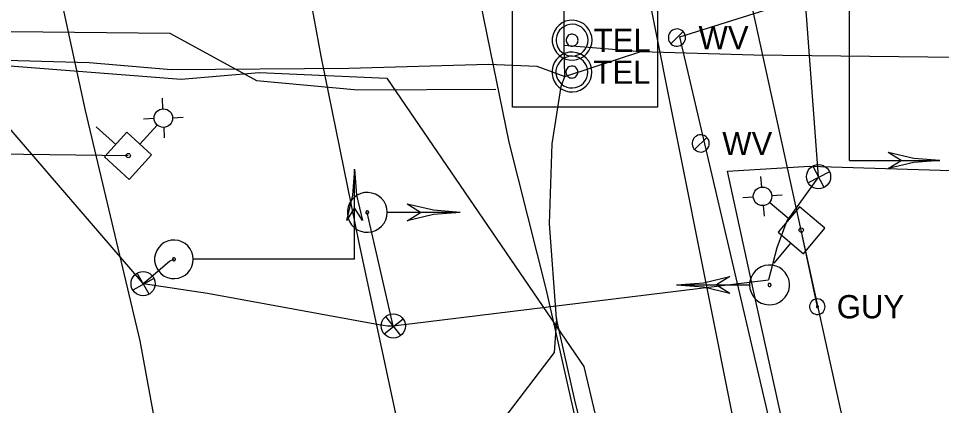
# Model space of a CAD drawing. Extents: x 596028 to 606371, y 330010 to 403088.
# Drawn here: x 604712 to 604864.8, y 339270.5 to 339334.6 of the extents above; entities that cross this region are included whole.
import ezdxf

# ---------------------------------------------------------------- set-up
doc = ezdxf.new("R2010")
doc.units = 0
for name, color, linetype in [('E_LTG', 7, 'Continuous'), ('E_SIG', 7, 'Continuous'), ('E_SIG_Conduit', 7, 'Continuous'), ('E_UTL_E_UG', 7, 'Continuous'), ('E_UTL_EGuyWire', 7, 'Continuous'), ('E_UTL_EPowerPole', 7, 'Continuous'), ('E_UTL_G_UG', 7, 'Continuous'), ('E_UTL_Overhead', 7, 'Continuous'), ('E_UTL_SAN_UG_MMSD', 7, 'Continuous'), ('E_UTL_T_MH', 7, 'Continuous'), ('E_UTL_T_UG', 7, 'Continuous'), ('E_UTL_W', 7, 'Continuous'), ('E_UTL_W_UG', 7, 'Continuous')]:
    doc.layers.add(name, color=color, linetype=linetype)

# ---------------------------------------------------------------- blocks, each defined once
blk = doc.blocks.new('_U324')
at = {"layer": 'E_SIG'}
for p, q in [((0, 6.1), (0, -6.1)), ((-6.09, 0.4), (6.1, 0.4))]:
    blk.add_line(p, q, dxfattribs=at)
blk.add_circle((0, 0.01), 6.1, dxfattribs=at)
blk = doc.blocks.new('_U325')
at = {"layer": 'E_SIG'}
for p, q in [((0, 6.1), (0, -6.1)), ((-6.09, 0.4), (6.1, 0.4))]:
    blk.add_line(p, q, dxfattribs=at)
blk.add_circle((0, 0.01), 6.1, dxfattribs=at)
blk = doc.blocks.new('_U326')
at = {"layer": 'E_SIG'}
for p, q in [((0, 6.1), (0, -6.1)), ((-6.09, 0.4), (6.1, 0.4))]:
    blk.add_line(p, q, dxfattribs=at)
blk.add_circle((0, 0.01), 6.1, dxfattribs=at)
blk = doc.blocks.new('PPLM')
at = {"layer": 'E_LTG'}
for p, q in [((37.76, 4.8), (31.39, 11.15)), ((48.66, 4.8), (55.01, 11.15)), ((35.29, -0.66), (13.76, -0.66)), ((37.76, -6.1), (31.39, -12.47)), ((48.66, -6.1), (55.01, -12.47))]:
    blk.add_line(p, q, dxfattribs=at)
blk.add_circle((43.2, -0.66), 7.79, dxfattribs=at)
at = {"layer": 'E_UTL_EPowerPole'}
blk.add_line((-0.24, 14), (-0.24, 36.1), dxfattribs=at)
blk.add_lwpolyline([(-14.25, -14.05), (13.76, -14.05), (13.76, 14), (-14.25, 14)], close=True, dxfattribs=at)
blk.add_circle((0, 0), 1.81, dxfattribs=at)

msp = doc.modelspace()

# ---------------------------------------------------------------- linework, layer by layer
at = {"layer": 'E_SIG'}
for points in [[(604849.61, 339311.05), (604849.61, 339337.69)], [(604849.61, 339318.52), (604849.61, 339318.52)], [(604864.56, 339311.05), (604860.24, 339311.38), (604856.02, 339312.38)], [(604858.15, 339311.05), (604856.02, 339312.38)], [(604849.61, 339311.05), (604864.56, 339311.05)], [(604864.56, 339311.05), (604860.24, 339310.71), (604856.02, 339309.71)], [(604856.02, 339309.71), (604858.15, 339311.05)], [(604767.66, 339309.62), (604767.32, 339305.3), (604766.32, 339301.08)], [(604767.66, 339294.67), (604767.66, 339309.62)], [(604767.66, 339309.62), (604767.99, 339305.3), (604768.99, 339301.08)], [(604773.06, 339302.44), (604773, 339303.07), (604772.82, 339303.67), (604772.54, 339304.23), (604772.15, 339304.72), (604771.68, 339305.13), (604771.13, 339305.44), (604770.54, 339305.65), (604769.92, 339305.74), (604769.29, 339305.71), (604768.68, 339305.56), (604768.11, 339305.3), (604767.6, 339304.93), (604767.17, 339304.48), (604766.83, 339303.95), (604766.59, 339303.37), (604766.48, 339302.75), (604766.48, 339302.13), (604766.59, 339301.51), (604766.83, 339300.93), (604767.17, 339300.4), (604767.6, 339299.95), (604768.11, 339299.58), (604768.68, 339299.32), (604769.29, 339299.17), (604769.92, 339299.14), (604770.54, 339299.23), (604771.13, 339299.44), (604771.68, 339299.75), (604772.15, 339300.16), (604772.54, 339300.66), (604772.82, 339301.21), (604773, 339301.82), (604773.06, 339302.44)], [(604767.66, 339303.21), (604766.32, 339301.08)], [(604768.99, 339301.08), (604767.66, 339303.21)], [(604770.01, 339302.44), (604770.01, 339302.49), (604770, 339302.53), (604769.97, 339302.58), (604769.94, 339302.62), (604769.91, 339302.65), (604769.87, 339302.67), (604769.82, 339302.69), (604769.77, 339302.69), (604769.73, 339302.69), (604769.68, 339302.68), (604769.64, 339302.66), (604769.6, 339302.63), (604769.56, 339302.6), (604769.54, 339302.56), (604769.52, 339302.51), (604769.51, 339302.46), (604769.51, 339302.42), (604769.52, 339302.37), (604769.54, 339302.33), (604769.56, 339302.28), (604769.6, 339302.25), (604769.64, 339302.22), (604769.68, 339302.2), (604769.73, 339302.19), (604769.77, 339302.19), (604769.82, 339302.2), (604769.87, 339302.21), (604769.91, 339302.24), (604769.94, 339302.27), (604769.97, 339302.3), (604770, 339302.35), (604770.01, 339302.39), (604770.01, 339302.44)], [(604785.16, 339302.44), (604780.71, 339302.79), (604776.36, 339303.82)], [(604778.56, 339302.44), (604776.36, 339303.82)], [(604785.16, 339302.44), (604773.12, 339302.44)], [(604785.16, 339302.44), (604780.71, 339302.1), (604776.36, 339301.07)], [(604776.36, 339301.07), (604778.56, 339302.44)], [(604740.96, 339294.67), (604740.91, 339295.28), (604740.73, 339295.86), (604740.46, 339296.4), (604740.08, 339296.88), (604739.62, 339297.28), (604739.09, 339297.59), (604738.52, 339297.78), (604737.91, 339297.87), (604737.31, 339297.84), (604736.71, 339297.7), (604736.16, 339297.45), (604735.66, 339297.09), (604735.24, 339296.65), (604734.91, 339296.14), (604734.69, 339295.57), (604734.57, 339294.98), (604734.57, 339294.37), (604734.69, 339293.77), (604734.91, 339293.2), (604735.24, 339292.69), (604735.66, 339292.25), (604736.16, 339291.9), (604736.71, 339291.65), (604737.31, 339291.5), (604737.91, 339291.47), (604738.52, 339291.56), (604739.09, 339291.76), (604739.62, 339292.06), (604740.08, 339292.46), (604740.46, 339292.94), (604740.73, 339293.48), (604740.91, 339294.07), (604740.96, 339294.67)], [(604738.01, 339294.67), (604738, 339294.72), (604737.99, 339294.76), (604737.97, 339294.8), (604737.94, 339294.84), (604737.9, 339294.87), (604737.86, 339294.89), (604737.82, 339294.91), (604737.77, 339294.92), (604737.73, 339294.91), (604737.68, 339294.9), (604737.64, 339294.88), (604737.6, 339294.86), (604737.57, 339294.82), (604737.54, 339294.78), (604737.53, 339294.74), (604737.52, 339294.7), (604737.52, 339294.65), (604737.53, 339294.6), (604737.54, 339294.56), (604737.57, 339294.52), (604737.6, 339294.49), (604737.64, 339294.46), (604737.68, 339294.44), (604737.73, 339294.43), (604737.77, 339294.43), (604737.82, 339294.43), (604737.86, 339294.45), (604737.9, 339294.47), (604737.94, 339294.5), (604737.97, 339294.54), (604737.99, 339294.58), (604738, 339294.63), (604738.01, 339294.67)], [(604767.66, 339294.67), (604741.02, 339294.67)], [(604760.18, 339294.67), (604760.18, 339294.67)], [(604833.06, 339290.43), (604833.12, 339289.81), (604833.3, 339289.21), (604833.58, 339288.65), (604833.97, 339288.15), (604834.45, 339287.74), (604834.99, 339287.43), (604835.58, 339287.22), (604836.2, 339287.14), (604836.83, 339287.17), (604837.44, 339287.31), (604838.01, 339287.57), (604838.52, 339287.94), (604838.95, 339288.39), (604839.29, 339288.92), (604839.53, 339289.5), (604839.64, 339290.12), (604839.64, 339290.75), (604839.53, 339291.36), (604839.29, 339291.94), (604838.95, 339292.47), (604838.52, 339292.93), (604838.01, 339293.29), (604837.44, 339293.55), (604836.83, 339293.7), (604836.2, 339293.73), (604835.58, 339293.64), (604834.99, 339293.43), (604834.45, 339293.12), (604833.97, 339292.71), (604833.58, 339292.22), (604833.3, 339291.66), (604833.12, 339291.06), (604833.06, 339290.43)], [(604820.96, 339290.43), (604825.41, 339290.78), (604829.76, 339291.81)], [(604820.96, 339290.43), (604833, 339290.43)], [(604820.96, 339290.43), (604825.41, 339290.09), (604829.76, 339289.06)], [(604829.76, 339291.8), (604827.56, 339290.43)], [(604827.56, 339290.43), (604829.76, 339289.06)], [(604836.11, 339290.43), (604836.11, 339290.38), (604836.13, 339290.34), (604836.15, 339290.3), (604836.18, 339290.26), (604836.21, 339290.23), (604836.25, 339290.2), (604836.3, 339290.19), (604836.35, 339290.18), (604836.4, 339290.18), (604836.44, 339290.19), (604836.49, 339290.21), (604836.52, 339290.24), (604836.56, 339290.28), (604836.58, 339290.32), (604836.6, 339290.36), (604836.61, 339290.41), (604836.61, 339290.46), (604836.6, 339290.5), (604836.58, 339290.55), (604836.56, 339290.59), (604836.52, 339290.62), (604836.49, 339290.65), (604836.44, 339290.67), (604836.4, 339290.68), (604836.35, 339290.68), (604836.3, 339290.68), (604836.25, 339290.66), (604836.21, 339290.64), (604836.18, 339290.61), (604836.15, 339290.57), (604836.13, 339290.53), (604836.11, 339290.48), (604836.11, 339290.43)]]:
    msp.add_lwpolyline(points, dxfattribs=at)
at = {"layer": 'E_SIG_Conduit'}
msp.add_line((604844.47, 339308.35), (604841.64, 339346.8), dxfattribs=at)
for points in [[(604732.66, 339290.64), (604707.66, 339319.65)], [(604844.47, 339308.35), (604839.21, 339301.05), (604837.57, 339296.6), (604836.18, 339291.27)], [(604774.07, 339283.64), (604769.76, 339302.44)], [(604732.66, 339290.64), (604733.62, 339291.43), (604737.02, 339294.35), (604737.76, 339294.67)], [(604732.66, 339290.64), (604743.32, 339289.05), (604771.69, 339283.9), (604773.11, 339283.65), (604774.07, 339283.64), (604836.18, 339291.27)]]:
    msp.add_lwpolyline(points, dxfattribs=at)
at = {"layer": 'E_UTL_E_UG'}
msp.add_lwpolyline([(604784.34, 339222.62), (604775.95, 339262.38), (604768.41, 339297.38), (604762.12, 339328.3), (604755.94, 339361.93), (604755.64, 339363.5), (604751.45, 339378.59), (604743.59, 339418.09), (604735.46, 339449.75), (604728.77, 339482.52), (604722.85, 339509.42)], dxfattribs=at)
at = {"layer": 'E_UTL_EGuyWire'}
msp.add_line((604844.28, 339286.83), (604841.61, 339299.51), dxfattribs=at)
for points in [[(604845.56, 339286.83), (604845.54, 339287.07), (604845.47, 339287.31), (604845.36, 339287.52), (604845.21, 339287.71), (604845.02, 339287.87), (604844.81, 339288), (604844.58, 339288.08), (604844.34, 339288.11), (604844.1, 339288.1), (604843.86, 339288.04), (604843.64, 339287.94), (604843.44, 339287.8), (604843.27, 339287.62), (604843.14, 339287.42), (604843.05, 339287.19), (604843, 339286.95), (604843, 339286.71), (604843.05, 339286.47), (604843.14, 339286.24), (604843.27, 339286.04), (604843.44, 339285.86), (604843.64, 339285.72), (604843.86, 339285.62), (604844.1, 339285.56), (604844.34, 339285.55), (604844.58, 339285.58), (604844.81, 339285.66), (604845.02, 339285.78), (604845.21, 339285.94), (604845.36, 339286.14), (604845.47, 339286.35), (604845.54, 339286.59), (604845.56, 339286.83)], [(604844.44, 339286.83), (604844.44, 339286.86), (604844.43, 339286.89), (604844.41, 339286.92), (604844.39, 339286.94), (604844.37, 339286.96), (604844.34, 339286.97), (604844.32, 339286.98), (604844.29, 339286.99), (604844.26, 339286.99), (604844.23, 339286.98), (604844.2, 339286.97), (604844.17, 339286.95), (604844.15, 339286.93), (604844.14, 339286.9), (604844.12, 339286.87), (604844.12, 339286.84), (604844.12, 339286.81), (604844.12, 339286.78), (604844.14, 339286.76), (604844.15, 339286.73), (604844.17, 339286.71), (604844.2, 339286.69), (604844.23, 339286.68), (604844.26, 339286.67), (604844.29, 339286.67), (604844.32, 339286.67), (604844.34, 339286.68), (604844.37, 339286.7), (604844.39, 339286.72), (604844.41, 339286.74), (604844.43, 339286.77), (604844.44, 339286.8), (604844.44, 339286.83)]]:
    msp.add_lwpolyline(points, dxfattribs=at)
at = {"layer": 'E_UTL_G_UG'}
for points in [[(604814.85, 339218.78), (604810.09, 339242.37), (604799.43, 339289.54), (604793.26, 339314.06), (604787.02, 339344.67), (604774.66, 339399.62), (604767.29, 339432.61), (604758.85, 339472.19), (604751.42, 339503.86)], [(604742.35, 339228.68), (604740.05, 339238.17), (604732.17, 339281.15), (604723.13, 339319.31), (604718.15, 339342.27), (604709.95, 339377.23), (604705.89, 339396.14), (604699.95, 339418.23), (604694.75, 339444.39), (604689.12, 339468.85), (604685.03, 339486.7), (604684.68, 339487.29), (604678.37, 339490.44), (604676.2, 339500.02)], [(604848.74, 339224.99), (604839.38, 339263.68), (604833.64, 339289.73), (604829.38, 339309.27), (604842.98, 339310.1), (604884.47, 339308.8), (604885.27, 339308.62), (604944.46, 339308.43), (604976.87, 339308.43), (605026.37, 339307.52), (605035.2, 339307.44)]]:
    msp.add_lwpolyline(points, dxfattribs=at)
at = {"layer": 'E_UTL_Overhead'}
for p, q in [((604841.61, 339299.51), (604818.92, 339403.26)), ((604593.89, 339313.75), (604730.2, 339311.85)), ((604870.18, 339169.38), (604841.61, 339299.51))]:
    msp.add_line(p, q, dxfattribs=at)
at = {"layer": 'E_UTL_SAN_UG_MMSD'}
msp.add_line((604854.51, 339147.21), (604642.2, 340212.1), dxfattribs=at)
at = {"layer": 'E_UTL_T_MH'}
for points in [[(604806.98, 339330.96), (604806.92, 339331.59), (604806.75, 339332.19), (604806.46, 339332.74), (604806.07, 339333.24), (604805.6, 339333.65), (604805.05, 339333.96), (604804.46, 339334.17), (604803.84, 339334.26), (604803.21, 339334.23), (604802.6, 339334.08), (604802.03, 339333.82), (604801.52, 339333.45), (604801.09, 339333), (604800.75, 339332.47), (604800.52, 339331.89), (604800.4, 339331.27), (604800.4, 339330.65), (604800.52, 339330.03), (604800.75, 339329.45), (604801.09, 339328.92), (604801.52, 339328.47), (604802.03, 339328.1), (604802.6, 339327.84), (604803.21, 339327.69), (604803.84, 339327.66), (604804.46, 339327.75), (604805.05, 339327.96), (604805.6, 339328.27), (604806.07, 339328.68), (604806.46, 339329.18), (604806.75, 339329.73), (604806.92, 339330.34), (604806.98, 339330.96)], [(604806.32, 339330.96), (604806.27, 339331.46), (604806.13, 339331.94), (604805.9, 339332.39), (604805.59, 339332.78), (604805.21, 339333.11), (604804.78, 339333.36), (604804.3, 339333.53), (604803.81, 339333.6), (604803.31, 339333.57), (604802.82, 339333.46), (604802.36, 339333.25), (604801.95, 339332.96), (604801.61, 339332.59), (604801.34, 339332.17), (604801.15, 339331.7), (604801.05, 339331.21), (604801.05, 339330.71), (604801.15, 339330.22), (604801.34, 339329.75), (604801.61, 339329.33), (604801.95, 339328.97), (604802.36, 339328.67), (604802.82, 339328.47), (604803.31, 339328.35), (604803.81, 339328.32), (604804.3, 339328.4), (604804.78, 339328.56), (604805.21, 339328.81), (604805.59, 339329.14), (604805.9, 339329.53), (604806.13, 339329.98), (604806.27, 339330.46), (604806.32, 339330.96)], [(604804.67, 339330.96), (604804.65, 339331.15), (604804.6, 339331.33), (604804.52, 339331.5), (604804.4, 339331.64), (604804.26, 339331.77), (604804.09, 339331.86), (604803.92, 339331.92), (604803.73, 339331.95), (604803.54, 339331.94), (604803.36, 339331.9), (604803.19, 339331.82), (604803.03, 339331.71), (604802.9, 339331.57), (604802.8, 339331.41), (604802.73, 339331.24), (604802.7, 339331.05), (604802.7, 339330.87), (604802.73, 339330.68), (604802.8, 339330.51), (604802.9, 339330.35), (604803.03, 339330.21), (604803.19, 339330.1), (604803.36, 339330.03), (604803.54, 339329.98), (604803.73, 339329.97), (604803.92, 339330), (604804.09, 339330.06), (604804.26, 339330.15), (604804.4, 339330.28), (604804.52, 339330.43), (604804.6, 339330.59), (604804.65, 339330.77), (604804.67, 339330.96)], [(604806.94, 339325.68), (604806.88, 339326.3), (604806.7, 339326.91), (604806.42, 339327.46), (604806.03, 339327.96), (604805.56, 339328.37), (604805.01, 339328.68), (604804.42, 339328.89), (604803.8, 339328.98), (604803.17, 339328.95), (604802.56, 339328.8), (604801.99, 339328.54), (604801.48, 339328.17), (604801.05, 339327.72), (604800.71, 339327.19), (604800.47, 339326.61), (604800.36, 339325.99), (604800.36, 339325.37), (604800.47, 339324.75), (604800.71, 339324.17), (604801.05, 339323.64), (604801.48, 339323.19), (604801.99, 339322.82), (604802.56, 339322.56), (604803.17, 339322.41), (604803.8, 339322.38), (604804.42, 339322.47), (604805.01, 339322.68), (604805.56, 339322.99), (604806.03, 339323.4), (604806.42, 339323.9), (604806.7, 339324.45), (604806.88, 339325.06), (604806.94, 339325.68)], [(604806.28, 339325.68), (604806.23, 339326.18), (604806.09, 339326.66), (604805.86, 339327.11), (604805.55, 339327.5), (604805.17, 339327.83), (604804.74, 339328.08), (604804.26, 339328.25), (604803.77, 339328.32), (604803.27, 339328.29), (604802.78, 339328.17), (604802.32, 339327.97), (604801.91, 339327.68), (604801.57, 339327.31), (604801.29, 339326.89), (604801.11, 339326.42), (604801.01, 339325.93), (604801.01, 339325.43), (604801.11, 339324.94), (604801.29, 339324.47), (604801.57, 339324.05), (604801.91, 339323.68), (604802.32, 339323.39), (604802.78, 339323.19), (604803.27, 339323.07), (604803.77, 339323.04), (604804.26, 339323.11), (604804.74, 339323.28), (604805.17, 339323.53), (604805.55, 339323.86), (604805.86, 339324.25), (604806.09, 339324.7), (604806.23, 339325.18), (604806.28, 339325.68)], [(604804.63, 339325.68), (604804.61, 339325.87), (604804.56, 339326.05), (604804.47, 339326.22), (604804.36, 339326.36), (604804.22, 339326.49), (604804.05, 339326.58), (604803.87, 339326.64), (604803.69, 339326.67), (604803.5, 339326.66), (604803.32, 339326.62), (604803.15, 339326.54), (604802.99, 339326.43), (604802.86, 339326.29), (604802.76, 339326.13), (604802.69, 339325.96), (604802.66, 339325.77), (604802.66, 339325.59), (604802.69, 339325.4), (604802.76, 339325.23), (604802.86, 339325.07), (604802.99, 339324.93), (604803.15, 339324.82), (604803.32, 339324.74), (604803.5, 339324.7), (604803.69, 339324.69), (604803.87, 339324.72), (604804.05, 339324.78), (604804.22, 339324.87), (604804.36, 339325), (604804.47, 339325.14), (604804.56, 339325.31), (604804.61, 339325.49), (604804.63, 339325.68)]]:
    msp.add_lwpolyline(points, dxfattribs=at)
at = {"layer": 'E_UTL_T_UG'}
for points in [[(604802.34, 339330.16), (604802.34, 339373.3), (604816.55, 339394.62)], [(604642.43, 339330.6), (604661.88, 339333.54), (604692.09, 339332.99), (604710.83, 339332.4), (604737.09, 339332.14), (604751.45, 339324.27), (604768.18, 339322.73), (604791.05, 339322.87)], [(604575.94, 339307.43), (604597.53, 339325.48), (604613.47, 339330.97), (604642.43, 339330.6), (604667.83, 339327.05), (604687.13, 339326.8), (604711.31, 339326.64), (604738.96, 339324.52), (604751.88, 339325.58), (604773.02, 339324.69), (604805.62, 339276.9), (604813.27, 339244.39)], [(604802.47, 339324.93), (604802.34, 339330.16), (604815.04, 339329.07), (604833.78, 339328.51), (604905.77, 339327.69), (604947.48, 339326.87), (604995.92, 339325.96), (605041.41, 339325.29), (605093.86, 339324.38), (605154.88, 339322.71)], [(604641.77, 339329.84), (604663.43, 339328.65), (604694.16, 339328.1), (604723.74, 339327.27), (604737.28, 339326.12), (604766.7, 339326.33), (604789.82, 339327.01), (604797.84, 339326.68), (604802.47, 339324.93)], [(604802.47, 339324.93), (604815.04, 339329.07)], [(604801.08, 339284.89), (604799.94, 339300.57), (604800.39, 339313.82), (604801.89, 339323.27), (604802.47, 339324.93)], [(604801.08, 339284.89), (604800.73, 339279.22), (604792.4, 339268.31), (604781.64, 339261.64), (604776.22, 339260.28), (604751.92, 339256.11), (604748.44, 339254.09), (604748.54, 339250.65), (604753.73, 339227.31), (604758.47, 339204.5)], [(604861.66, 339172.14), (604860.9, 339174.37), (604856.77, 339186.5), (604853.76, 339189.54), (604847.78, 339190.4), (604835.42, 339191.04), (604823.52, 339197.63), (604810.64, 339244.98), (604804.14, 339271.36), (604801.08, 339284.89)]]:
    msp.add_lwpolyline(points, dxfattribs=at)
msp.add_lwpolyline([(604793.79, 339340.25), (604817.79, 339340.25), (604817.79, 339319.89), (604793.79, 339319.89)], close=True, dxfattribs=at)
at = {"layer": 'E_UTL_W'}
for points in [[(604822.46, 339331.38), (604822.43, 339331.65), (604822.35, 339331.91), (604822.23, 339332.15), (604822.06, 339332.37), (604821.86, 339332.54), (604821.62, 339332.68), (604821.37, 339332.77), (604821.1, 339332.81), (604820.83, 339332.79), (604820.56, 339332.73), (604820.32, 339332.62), (604820.1, 339332.46), (604819.91, 339332.26), (604819.76, 339332.03), (604819.66, 339331.78), (604819.61, 339331.52), (604819.61, 339331.25), (604819.66, 339330.98), (604819.76, 339330.73), (604819.91, 339330.5), (604820.1, 339330.3), (604820.32, 339330.15), (604820.56, 339330.03), (604820.83, 339329.97), (604821.1, 339329.96), (604821.37, 339330), (604821.62, 339330.08), (604821.86, 339330.22), (604822.06, 339330.4), (604822.23, 339330.61), (604822.35, 339330.85), (604822.43, 339331.11), (604822.46, 339331.38)], [(604820.02, 339330.37), (604822.04, 339332.39)], [(604826.39, 339313.86), (604826.36, 339314.13), (604826.29, 339314.39), (604826.16, 339314.63), (604826, 339314.84), (604825.79, 339315.02), (604825.56, 339315.15), (604825.3, 339315.24), (604825.03, 339315.28), (604824.76, 339315.27), (604824.5, 339315.21), (604824.25, 339315.09), (604824.03, 339314.94), (604823.84, 339314.74), (604823.7, 339314.51), (604823.6, 339314.26), (604823.55, 339313.99), (604823.55, 339313.72), (604823.6, 339313.46), (604823.7, 339313.2), (604823.84, 339312.98), (604824.03, 339312.78), (604824.25, 339312.62), (604824.5, 339312.51), (604824.76, 339312.45), (604825.03, 339312.43), (604825.3, 339312.47), (604825.56, 339312.56), (604825.79, 339312.7), (604826, 339312.87), (604826.16, 339313.09), (604826.29, 339313.33), (604826.36, 339313.59), (604826.39, 339313.86)], [(604823.96, 339312.85), (604825.97, 339314.87)]]:
    msp.add_lwpolyline(points, dxfattribs=at)
at = {"layer": 'E_UTL_W_UG'}
for points in [[(604821.49, 339331.51), (604836.62, 339336.28), (604849.7, 339339.62)], [(604874.71, 339088.99), (604861.04, 339156.34), (604850.17, 339207.5), (604838.95, 339256.89), (604821.49, 339331.51)]]:
    msp.add_lwpolyline(points, dxfattribs=at)

# ---------------------------------------------------------------- block references
at = {"layer": 'E_SIG_Conduit', "xscale": 0.3280833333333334, "yscale": 0.32808333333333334}
for name, p, rotation in [('_U326', (604844.47, 339308.35), -152.57657451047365), ('_U324', (604732.66, 339290.64), -150.58802021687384), ('_U325', (604774.07, 339283.64), -141.8974896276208)]:
    msp.add_blockref(name, p, dxfattribs=dict(at, rotation=rotation))
at = {"layer": 'E_UTL_EPowerPole'}
for p, xscale, yscale, rotation in [((604730.2, 339311.85), 0.19684999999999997, 0.19685, 47.67840172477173), ((604841.61, 339299.51), 0.19684999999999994, 0.19684999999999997, 139.77031975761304)]:
    msp.add_blockref('PPLM', p, dxfattribs=dict(at, xscale=xscale, yscale=yscale, rotation=rotation))

# ---------------------------------------------------------------- texts
at = {"layer": 'E_UTL_EGuyWire'}
msp.add_text('GUY', height=3.85, dxfattribs=at).set_placement((604847.49, 339284.9))
at = {"layer": 'E_UTL_T_MH'}
for p in [(604807.25, 339329.02), (604807.21, 339323.73)]:
    msp.add_text('TEL', height=3.849, dxfattribs=at).set_placement(p)
at = {"layer": 'E_UTL_W'}
for p in [(604824.6, 339329.46), (604828.53, 339311.93)]:
    msp.add_text('WV', height=3.85, dxfattribs=at).set_placement(p)

doc.saveas('drawing.dxf')
